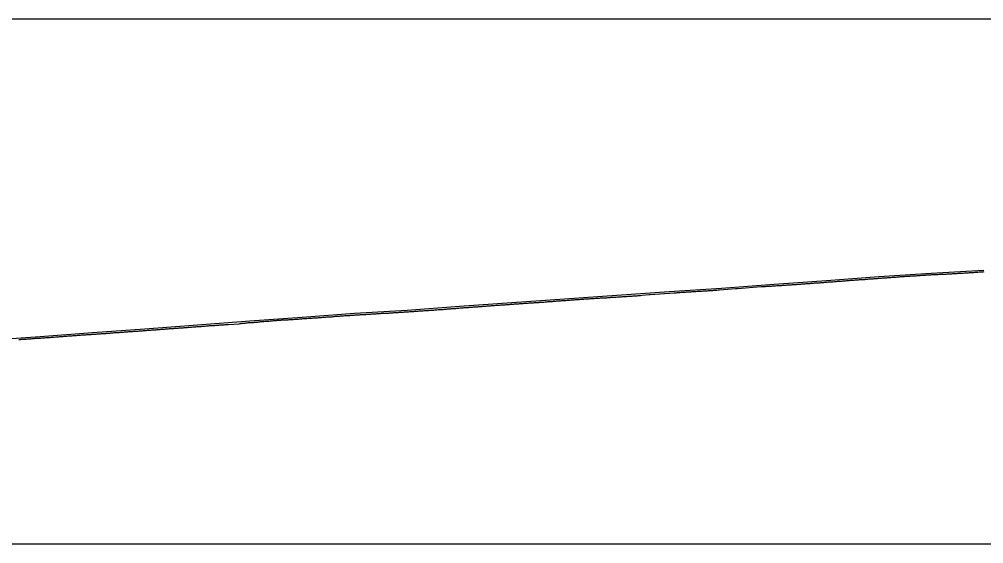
# Model space of a CAD drawing. Extents: x -3627 to 47473, y 2850 to 4350.
# Drawn here: x 25007 to 25927, y 3350 to 3850 of the extents above; entities that cross this region are included whole.
import ezdxf

# ---------------------------------------------------------------- set-up
doc = ezdxf.new("R2010")
doc.units = 0
for name, color, linetype in [('RD_DDB_Profile_EX', 7, 'Continuous'), ('RD_DDB_Profile_PR', 7, 'Continuous'), ('RD_SHT_ShtClip', 7, 'Continuous')]:
    doc.layers.add(name, color=color, linetype=linetype)

msp = doc.modelspace()

# ---------------------------------------------------------------- linework, layer by layer
at = {"layer": 'RD_DDB_Profile_EX'}
for points in [[(25864.859136, 3605.68649), (25865.861238, 3605.742265), (25866.86248, 3605.793005), (25867.864205, 3605.888715), (25868.865454, 3605.98948), (25869.859306, 3606.0894), (25870.860555, 3606.09016), (25871.861808, 3606.14574), (25872.863536, 3606.20114), (25873.856907, 3606.2464), (25874.858633, 3606.342215), (25875.859893, 3606.39773), (25876.862086, 3606.443445), (25877.855917, 3606.53862), (25878.856815, 3606.54391), (25879.858541, 3606.594525), (25880.860268, 3606.69045), (25881.858171, 3606.734035), (25882.859897, 3606.73941), (25883.861623, 3606.79945), (25884.862532, 3606.84529), (25885.864261, 3606.94124), (25886.858538, 3606.986335), (25887.859449, 3607.036915), (25888.861177, 3607.04221), (25889.862905, 3607.097465), (25890.855908, 3607.147315), (25891.858087, 3607.147795), (25892.859813, 3607.239225), (25893.86074, 3607.289805), (25894.854542, 3607.385135), (25895.856268, 3607.44037), (25896.857646, 3607.44081), (25897.859374, 3607.536935), (25898.853168, 3607.58231), (25899.854892, 3607.63752), (25900.855831, 3607.688115), (25901.857998, 3607.743125), (25902.859723, 3607.793785), (25903.852727, 3607.84362), (25904.854452, 3607.889825), (25905.856612, 3607.94036), (25906.862027, 3608.03949), (25907.855808, 3608.09386), (25908.857534, 3608.148955), (25909.858487, 3608.195095), (25910.860648, 3608.245615), (25911.854421, 3608.34111), (25912.855378, 3608.39611), (25913.857105, 3608.451145), (25914.858832, 3608.54742), (25915.852263, 3608.597125), (25916.853988, 3608.65213), (25917.855713, 3608.7071), (25918.856686, 3608.75765), (25919.858414, 3608.853975), (25920.852589, 3608.953755), (25921.853565, 3609.00861), (25922.855291, 3609.05923), (25923.849039, 3609.109145), (25924.8545, 3609.162635), (25925.856647, 3609.208835), (25926.850397, 3609.30875), (25927.851376, 3609.40504)], [(25597.893271, 3586.56882), (25598.887541, 3586.627875), (25599.888458, 3586.809925), (25601.267574, 3587.02748), (25608.515582, 3587.532585), (25609.263121, 3587.59014), (25631.919227, 3589.169045), (25634.26315, 3589.34956), (25635.169699, 3589.395405), (25636.069829, 3589.62183), (25636.982518, 3589.66624), (25637.889848, 3589.666885), (25638.882851, 3589.71671), (25639.885038, 3589.73132), (25640.891203, 3589.730555), (25641.884206, 3589.87568), (25642.886394, 3589.971505), (25643.879397, 3590.03074), (25644.886023, 3590.13455), (25645.886927, 3590.22569), (25646.880753, 3590.23032), (25647.88294, 3590.27613), (25648.888281, 3590.370535), (25649.882108, 3590.425175), (25650.883474, 3590.475615), (25651.885202, 3590.526295), (25652.883928, 3590.615105), (25653.884829, 3590.665735), (25654.886557, 3590.71174), (25655.880021, 3590.770825), (25656.886183, 3590.86528), (25657.887911, 3590.87543), (25658.881377, 3590.92038), (25659.883103, 3590.97108), (25660.88844, 3591.024915), (25661.882733, 3591.079415), (25662.883635, 3591.125275), (25663.877926, 3591.175035), (25664.884088, 3591.274245), (25665.884989, 3591.37484), (25666.879282, 3591.4246), (25667.880183, 3591.434645), (25668.886342, 3591.52441), (25669.880639, 3591.65991), (25670.881538, 3591.665295), (25671.883728, 3591.715845), (25672.881165, 3591.86412), (25673.882892, 3591.97433), (25675.26336, 3592.00321), (25690.646627, 3593.21201), (25692.353835, 3593.34454), (25714.972494, 3595.121885), (25717.353327, 3595.306705), (25718.265646, 3595.260805), (25719.163574, 3595.305885), (25720.068389, 3595.39681), (25720.966402, 3595.39668), (25721.876567, 3595.53149), (25722.878293, 3595.57734), (25723.871768, 3595.62222), (25724.873492, 3595.62769), (25725.879649, 3595.74134), (25726.873124, 3595.79105), (25727.874849, 3595.882065), (25728.875739, 3595.982635), (25729.874481, 3596.03583), (25730.876206, 3596.13165), (25731.877564, 3596.13207), (25732.871405, 3596.18199), (25733.876721, 3596.235985), (25734.87892, 3596.33647), (25735.871923, 3596.3815), (25736.873649, 3596.432145), (25737.872398, 3596.530515), (25738.873279, 3596.58591), (25739.875005, 3596.68173), (25740.86848, 3596.776605), (25741.874635, 3596.78551), (25742.876834, 3596.840815), (25743.869837, 3596.935835), (25744.871562, 3596.986465), (25745.877347, 3597.080675), (25746.871194, 3597.180595), (25747.872919, 3597.236065), (25748.874276, 3597.286475), (25749.872551, 3597.339885), (25750.873906, 3597.44028), (25751.875632, 3597.490895), (25752.868635, 3597.585915), (25753.875262, 3597.680185), (25754.876988, 3597.776), (25755.869991, 3597.830675), (25756.87219, 3597.886), (25757.870099, 3597.97946), (25758.871823, 3598.08011), (25759.873178, 3598.13053), (25760.871083, 3598.183705), (25761.872436, 3598.229235), (25762.874639, 3598.329735), (25763.868121, 3598.42942), (25764.873897, 3598.483335)], [(25764.873897, 3598.483335), (25765.875249, 3598.578855), (25766.869586, 3598.583515), (25767.870936, 3598.633925), (25768.876709, 3598.77805), (25769.871052, 3598.832735), (25770.872401, 3598.88314), (25771.873751, 3598.978655), (25772.871657, 3599.07198), (25773.873866, 3599.122495), (25774.875214, 3599.182765), (25775.868701, 3599.3226), (25776.874846, 3599.37182), (25777.868336, 3599.42645), (25778.869682, 3599.52687), (25779.871029, 3599.53223), (25780.869803, 3599.630615), (25781.871147, 3599.726055), (25782.872493, 3599.781435), (25783.866849, 3599.831205), (25784.872613, 3599.925235), (25785.873957, 3600.020675), (25786.86745, 3600.120345), (25787.869661, 3600.17584), (25788.875422, 3600.22483), (25789.868917, 3600.27952), (25790.870259, 3600.379935), (25791.872472, 3600.435415), (25792.870386, 3600.48879), (25793.871726, 3600.58415), (25794.866101, 3600.67889), (25795.866945, 3600.77946), (25796.872698, 3600.833515), (25797.866197, 3600.928155), (25798.868415, 3601.07361), (25799.874164, 3601.12766), (25800.867666, 3601.18242), (25801.869886, 3601.23796), (25802.871223, 3601.28835), (25803.869136, 3601.386725), (25804.870471, 3601.487115), (25805.864864, 3601.53179), (25806.866196, 3601.642365), (25807.871939, 3601.69657), (25808.866339, 3601.791235), (25809.86767, 3601.836505), (25810.873409, 3601.8907), (25811.866919, 3601.940405), (25812.869144, 3601.95626), (25813.869972, 3602.001615), (25814.867885, 3602.144965), (25815.870113, 3602.29025), (25816.863625, 3602.33995), (25817.864953, 3602.39548), (25818.870684, 3602.48941), (25819.865102, 3602.53919), (25820.866428, 3602.63439), (25821.872155, 3602.688645), (25822.865671, 3602.74356), (25823.867393, 3602.794145), (25824.869507, 3602.894955), (25825.867311, 3602.993775), (25826.869031, 3603.083985), (25827.862431, 3603.134065), (25828.868044, 3603.18871), (25829.869766, 3603.289315), (25830.863165, 3603.33939), (25831.864886, 3603.43483), (25832.870502, 3603.534275), (25833.863901, 3603.584355), (25834.866523, 3603.635055), (25835.867739, 3603.68582), (25836.866047, 3603.784425), (25837.867262, 3603.840345), (25838.860658, 3603.89042), (25839.866784, 3603.98974), (25840.868002, 3604.085335), (25841.861903, 3604.180115), (25842.863121, 3604.2309), (25843.868742, 3604.280335), (25844.86354, 3604.38034), (25845.864757, 3604.431125), (25846.866479, 3604.53685), (25847.86428, 3604.675345), (25848.8655, 3604.72615), (25849.859396, 3604.776075), (25850.865021, 3604.82549), (25851.866746, 3604.876135), (25852.86014, 3604.926215), (25853.861364, 3605.02702), (25854.863089, 3605.08273), (25855.8652, 3605.13863), (25856.858588, 3605.1887), (25857.864723, 3605.282945), (25858.865953, 3605.378675), (25859.867679, 3605.43434), (25860.861066, 3605.48441), (25861.862301, 3605.53518), (25862.864027, 3605.540775), (25863.865269, 3605.59152), (25864.859136, 3605.68649)], [(25397.824745, 3572.466825), (25398.818041, 3572.559235), (25399.81948, 3572.60628), (25400.825646, 3572.709215), (25401.818942, 3572.76304), (25402.820741, 3572.817505), (25403.822184, 3572.868285), (25404.820514, 3573.01311), (25405.822311, 3573.063785), (25406.823753, 3573.16082), (25407.817045, 3573.257075), (25408.823214, 3573.26), (25409.816509, 3573.356235), (25410.817951, 3573.410835), (25411.824118, 3573.46), (25412.817412, 3573.556235), (25413.81952, 3573.657135), (25414.821318, 3573.757845), (25415.818983, 3573.85252), (25416.820426, 3573.90713), (25417.822226, 3574.004095), (25418.819886, 3574.0563), (25419.821332, 3574.10713), (25420.81498, 3574.20326), (25421.816425, 3574.30785), (25422.822592, 3574.36076), (25423.816241, 3574.410655), (25424.817686, 3574.55772), (25425.823853, 3574.610635), (25426.817502, 3574.66053), (25427.819301, 3574.80371), (25428.820748, 3574.812015), (25429.818763, 3574.910405), (25430.820563, 3575.00733), (25431.822362, 3575.05803), (25432.814994, 3575.11172), (25433.821161, 3575.160895), (25434.814809, 3575.30703), (25435.816609, 3575.357725), (25436.822421, 3575.453245), (25437.81607, 3575.503135), (25438.81787, 3575.55385), (25439.81967, 3575.60829), (25440.817331, 3575.710545), (25441.819131, 3575.80747), (25442.820932, 3575.861895), (25443.818948, 3575.90652), (25444.81973, 3575.96103), (25445.813377, 3576.064685), (25446.815178, 3576.11534), (25447.821345, 3576.210785), (25448.814638, 3576.3108), (25449.816439, 3576.361475), (25450.822606, 3576.46066), (25451.816255, 3576.510555), (25452.8177, 3576.6076), (25453.819501, 3576.75083), (25454.817516, 3576.80289), (25455.819315, 3576.85735), (25456.820104, 3576.908095), (25457.813747, 3577.01173), (25458.819914, 3577.110915), (25459.813562, 3577.160815), (25460.815008, 3577.25786), (25461.821174, 3577.30703), (25462.814823, 3577.40316), (25463.816623, 3577.50761), (25464.818071, 3577.512145), (25465.816084, 3577.5568), (25466.817884, 3577.657485), (25467.819684, 3577.7507), (25468.816679, 3577.799065), (25469.818483, 3577.807295), (25470.840329, 3577.85804), (25471.833707, 3578.00026), (25472.89362, 3578.04857), (25473.895718, 3578.10293), (25474.893617, 3578.20108), (25475.895054, 3578.30159), (25476.892949, 3578.30359), (25477.895053, 3578.354145), (25478.901003, 3578.48767), (25479.894384, 3578.54896), (25480.901006, 3578.59798), (25481.894391, 3578.65158), (25482.90033, 3578.704495), (25483.893718, 3578.84238), (25484.900341, 3578.89534), (25485.893343, 3578.941195), (25486.899269, 3579.08612), (25487.893361, 3579.143875), (25488.899283, 3579.192825), (25489.89268, 3579.238475), (25490.899304, 3579.295595), (25491.892705, 3579.34529), (25492.898616, 3579.436065), (25493.89202, 3579.53574), (25494.898644, 3579.6306), (25495.892053, 3579.68027), (25496.897952, 3579.729155), (25497.892091, 3579.774725)], [(25497.892091, 3579.774725), (25498.897988, 3579.877785), (25499.899394, 3579.88249), (25500.897291, 3579.97633), (25501.89902, 3580.031295), (25502.896916, 3580.129375), (25503.898319, 3580.18413), (25504.896962, 3580.28233), (25505.898361, 3580.287105), (25506.896259, 3580.385275), (25507.89841, 3580.440145), (25508.891837, 3580.53118), (25509.897705, 3580.675755), (25510.899101, 3580.7306), (25511.893288, 3580.83035), (25512.894682, 3580.885175), (25513.900547, 3580.93413), (25514.89474, 3581.029515), (25515.896132, 3581.080005), (25516.894037, 3581.13252), (25517.895427, 3581.232995), (25518.897153, 3581.374945), (25519.895055, 3581.423), (25520.896782, 3581.478145), (25521.890554, 3581.528045), (25522.895976, 3581.58155), (25523.897705, 3581.72342), (25524.891478, 3581.77332), (25525.898105, 3581.872295), (25526.899059, 3581.92295), (25527.892834, 3581.97285), (25528.899025, 3582.021985), (25529.892805, 3582.121885), (25530.893756, 3582.13141), (25531.899944, 3582.27167), (25532.893725, 3582.32157), (25533.894675, 3582.37667), (25534.892915, 3582.470525), (25535.894643, 3582.56679), (25536.896807, 3582.621835), (25537.89427, 3582.720055), (25538.895998, 3582.77079), (25539.889783, 3582.825175), (25540.89597, 3582.86983), (25541.896913, 3582.96599), (25542.890699, 3583.06589), (25543.896883, 3583.11952), (25544.898611, 3583.124745), (25545.891614, 3583.22007), (25546.893342, 3583.320805), (25547.89203, 3583.37348), (25548.892969, 3583.428625), (25549.894697, 3583.520335), (25550.892942, 3583.568645), (25551.894669, 3583.66486), (25552.887672, 3583.714675), (25553.893853, 3583.76834), (25554.895581, 3583.91002), (25555.889374, 3583.91897), (25556.894762, 3583.96803), (25557.896492, 3584.01876), (25558.89073, 3584.113965), (25559.896911, 3584.167645), (25560.889914, 3584.217465), (25561.891641, 3584.27274), (25562.897818, 3584.36734), (25563.890821, 3584.41716), (25564.89255, 3584.46789), (25565.890799, 3584.479995), (25566.892526, 3584.535245), (25567.893458, 3584.581265), (25568.891703, 3584.67511), (25569.893881, 3584.72565), (25570.895608, 3584.82634), (25571.893057, 3584.920055), (25572.894786, 3584.92536), (25573.888591, 3584.97067), (25574.894765, 3585.06984), (25575.895689, 3585.12507), (25576.889495, 3585.220375), (25577.895666, 3585.26492), (25578.888669, 3585.31474), (25579.890398, 3585.365465), (25580.89702, 3585.419095), (25581.890832, 3585.519), (25582.891752, 3585.569625), (25583.893481, 3585.620335), (25584.892188, 3585.66855), (25585.893105, 3585.719175), (25586.894835, 3585.8245), (25587.88829, 3585.91955), (25588.894459, 3585.92337), (25589.887461, 3585.9732), (25590.889645, 3586.0691), (25591.891373, 3586.169805), (25592.888815, 3586.218095), (25593.891, 3586.268645), (25594.891919, 3586.36464), (25595.886185, 3586.414385), (25596.892354, 3586.468195), (25597.893271, 3586.56882)], [(25297.831538, 3565.913895), (25298.82521, 3565.967685), (25299.827002, 3566.11834), (25300.828116, 3566.168935), (25301.826153, 3566.263485), (25302.827948, 3566.31804), (25303.829742, 3566.37256), (25304.827095, 3566.421), (25305.828891, 3566.467745), (25306.830688, 3566.60679), (25307.824356, 3566.65668), (25308.83052, 3566.805825), (25309.831948, 3566.852795), (25310.825617, 3566.85656), (25311.82673, 3566.91106), (25312.832891, 3567.04858), (25313.826562, 3567.148465), (25314.828357, 3567.19535), (25315.821658, 3567.245375), (25316.827822, 3567.39445), (25317.829617, 3567.44522), (25318.823286, 3567.448975), (25319.828765, 3567.505795), (25320.830562, 3567.59875), (25321.824231, 3567.694755), (25322.825659, 3567.69952), (25323.831822, 3567.756385), (25324.825492, 3567.902395), (25325.827286, 3567.95312), (25326.828402, 3568.01147), (25327.826436, 3568.10596), (25328.827865, 3568.114535), (25329.829662, 3568.215205), (25330.823327, 3568.26125), (25331.829491, 3568.306545), (25332.823161, 3568.4448), (25333.824273, 3568.495485), (25334.830435, 3568.548455), (25335.823738, 3568.602365), (25336.825534, 3568.606955), (25337.82733, 3568.661505), (25338.820994, 3568.70755), (25339.827161, 3568.756705), (25340.828276, 3568.85348), (25341.821577, 3568.903505), (25342.823736, 3569.000255), (25343.829221, 3569.053155), (25344.823254, 3569.106785), (25345.82437, 3569.19971), (25346.82653, 3569.25415), (25347.823882, 3569.31015), (25348.826045, 3569.36071), (25349.827527, 3569.4112), (25350.821193, 3569.50724), (25351.822674, 3569.6039), (25352.828837, 3569.660765), (25353.82219, 3569.760465), (25354.823985, 3569.768865), (25355.825468, 3569.81933), (25356.823501, 3569.867805), (25357.824981, 3569.956645), (25358.826778, 3569.95735), (25359.820129, 3569.964775), (25360.821925, 3570.0616), (25361.827772, 3570.160575), (25362.821808, 3570.210345), (25363.822922, 3570.257105), (25364.825083, 3570.303835), (25365.822435, 3570.355945), (25366.824599, 3570.45652), (25367.825714, 3570.51488), (25368.819747, 3570.564655), (25369.825225, 3570.609895), (25370.82739, 3570.660455), (25371.820376, 3570.668045), (25372.822538, 3570.768575), (25373.823656, 3570.91147), (25374.822055, 3570.959715), (25375.823167, 3571.01034), (25376.82533, 3571.014765), (25377.818683, 3571.110605), (25378.824844, 3571.15977), (25379.826324, 3571.306385), (25380.819995, 3571.356275), (25381.821474, 3571.402915), (25382.823271, 3571.4575), (25383.820938, 3571.55206), (25384.822368, 3571.606795), (25385.824167, 3571.66521), (25386.818145, 3571.715295), (25387.823944, 3571.806875), (25388.825741, 3571.91143), (25389.819041, 3572.011455), (25390.820475, 3572.062265), (25391.822272, 3572.11295), (25392.819938, 3572.16146), (25393.821373, 3572.216095), (25394.823173, 3572.21676), (25395.81714, 3572.316845), (25396.822947, 3572.37381), (25397.824745, 3572.466825)], [(25188.853199, 3557.891805), (25189.846184, 3557.941625), (25190.851972, 3557.990525), (25191.845697, 3558.09042), (25192.847153, 3558.14093), (25193.849346, 3558.19152), (25194.846663, 3558.285505), (25195.848859, 3558.294515), (25196.849919, 3558.39516), (25197.844039, 3558.44072), (25198.849825, 3558.539615), (25199.843555, 3558.58951), (25200.845007, 3558.69002), (25201.846462, 3558.74473), (25202.844521, 3558.793055), (25203.846318, 3558.847995), (25204.847374, 3558.986005), (25205.8411, 3559.03169), (25207.010494, 3558.999125), (25217.083582, 3559.77678), (25218.009664, 3559.87389), (25218.919254, 3560.011135), (25219.84107, 3560.14762), (25220.843267, 3560.202395), (25221.836253, 3560.26067), (25222.838048, 3560.36131), (25223.836115, 3560.60132), (25224.837164, 3560.74347), (25225.838961, 3560.839975), (25226.833089, 3560.84394), (25227.839221, 3560.90157), (25228.840271, 3561.002175), (25229.834002, 3561.05208), (25230.835796, 3561.056965), (25231.833118, 3561.151105), (25232.834913, 3561.172955), (25233.837108, 3561.22342), (25234.914696, 3561.27621), (25235.831889, 3561.414535), (25236.917507, 3561.61612), (25237.835476, 3561.70836), (25238.828463, 3561.762365), (25239.830651, 3561.86288), (25240.832443, 3561.96352), (25241.833509, 3562.055855), (25242.835305, 3562.110635), (25243.829014, 3562.16054), (25244.830806, 3562.21528), (25245.831882, 3562.311795), (25246.834061, 3562.408275), (25247.827761, 3562.46223), (25248.828841, 3562.562825), (25249.830634, 3562.7175), (25250.832428, 3562.81015), (25251.833521, 3562.856785), (25252.827586, 3562.91053), (25253.829377, 3563.007245), (25254.831169, 3563.054), (25255.832269, 3563.10465), (25256.825948, 3563.204545), (25257.82774, 3563.30135), (25258.828846, 3563.35202), (25259.831008, 3563.36038), (25260.832801, 3563.40722), (25261.825788, 3563.41477), (25262.827581, 3563.519295), (25263.833748, 3563.568495), (25264.835543, 3563.61531), (25265.828894, 3563.715015), (25266.830688, 3563.7657), (25267.82873, 3563.86409), (25268.829841, 3563.914705), (25269.831636, 3563.969235), (25270.8253, 3564.019135), (25271.831468, 3564.114465), (25272.832583, 3564.16508), (25273.826248, 3564.21112), (25274.828042, 3564.265655), (25275.834208, 3564.3687), (25276.827195, 3564.468535), (25277.82899, 3564.565345), (25278.83552, 3564.62215), (25279.829189, 3564.67593), (25280.830301, 3564.73035), (25281.832097, 3564.830955), (25282.830134, 3564.92565), (25283.831928, 3564.980135), (25284.824915, 3564.97999), (25285.826709, 3565.07674), (25286.832873, 3565.172115), (25287.826543, 3565.225895), (25288.827655, 3565.268735), (25289.829451, 3565.31555), (25290.827488, 3565.37173), (25291.829649, 3565.42225), (25292.830762, 3565.518975), (25293.8288, 3565.57132), (25294.830594, 3565.66808), (25295.832388, 3565.814875), (25296.825375, 3565.910845), (25297.831538, 3565.913895)], [(25088.868825, 3550.48872), (25089.86181, 3550.54205), (25090.868003, 3550.59132), (25091.861607, 3550.734205), (25092.867799, 3550.78696), (25093.860784, 3550.879735), (25094.862584, 3550.933905), (25095.868773, 3551.03313), (25096.862383, 3551.172395), (25097.868571, 3551.22512), (25098.861557, 3551.278525), (25099.86774, 3551.32413), (25100.86136, 3551.334825), (25101.863158, 3551.38902), (25102.860528, 3551.487555), (25103.862328, 3551.63093), (25104.868508, 3551.68016), (25105.862134, 3551.776425), (25106.863295, 3551.830635), (25107.861298, 3551.925475), (25108.863099, 3551.97977), (25109.861108, 3552.03196), (25110.86226, 3552.078845), (25111.855892, 3552.225075), (25112.862068, 3552.277985), (25113.855705, 3552.327885), (25114.861223, 3552.42334), (25115.863026, 3552.473985), (25116.856664, 3552.523885), (25117.862836, 3552.5731), (25118.85648, 3552.63047), (25119.861988, 3552.629675), (25120.855636, 3552.77582), (25121.857436, 3552.83019), (25122.855456, 3552.924965), (25123.856945, 3553.02542), (25124.863111, 3553.08226), (25125.856766, 3553.13597), (25126.858563, 3553.275195), (25127.855916, 3553.327485), (25128.857403, 3553.37792), (25129.85579, 3553.51479), (25130.85691, 3553.56539), (25131.850938, 3553.61902), (25132.856416, 3553.672055), (25133.850453, 3553.764075), (25134.855923, 3553.76712), (25135.858092, 3553.90986), (25136.851446, 3554.009565), (25137.857601, 3554.00874), (25138.850958, 3554.10844), (25139.852756, 3554.21304), (25140.858588, 3554.21599), (25141.852268, 3554.31195), (25142.853745, 3554.408495), (25143.860269, 3554.461495), (25144.853255, 3554.55737), (25145.855427, 3554.657925), (25146.852765, 3554.718225), (25147.85494, 3554.81078), (25148.856413, 3554.861255), (25149.850098, 3554.96512), (25150.855924, 3555.06815), (25151.857723, 3555.122755), (25152.851085, 3555.168505), (25153.856526, 3555.209665), (25154.850598, 3555.263455), (25155.852068, 3555.363915), (25156.858213, 3555.45911), (25157.851579, 3555.56285), (25158.853378, 3555.617515), (25159.85919, 3555.71253), (25160.852889, 3555.71648), (25161.854358, 3555.816925), (25162.848436, 3555.908635), (25163.853866, 3555.961825), (25164.856048, 3556.01235), (25165.849034, 3556.108135), (25166.85556, 3556.157205), (25167.848932, 3556.165085), (25168.850011, 3556.31158), (25169.856534, 3556.406575), (25170.849907, 3556.50217), (25171.851706, 3556.60286), (25172.857506, 3556.697715), (25173.851217, 3556.79761), (25174.85268, 3556.80632), (25175.851121, 3556.900455), (25176.852189, 3556.95108), (25177.854378, 3557.001635), (25178.847364, 3557.051465), (25179.853158, 3557.100425), (25180.85535, 3557.150985), (25181.848335, 3557.296665), (25182.854859, 3557.399845), (25183.848239, 3557.495355), (25184.850037, 3557.50023), (25185.851496, 3557.59657), (25186.849549, 3557.6949), (25187.851006, 3557.83704), (25188.853199, 3557.891805)], [(25006.874518, 3544.62636), (25007.868145, 3544.676255), (25008.874025, 3544.7753), (25009.875826, 3544.875945), (25010.869156, 3544.925675), (25011.875333, 3544.97489), (25012.87748, 3545.11809), (25013.870465, 3545.12159), (25014.872265, 3545.179555), (25015.878141, 3545.27127), (25016.871774, 3545.371165), (25017.872928, 3545.42177), (25018.875075, 3545.47232), (25019.873083, 3545.570745), (25020.874582, 3545.66755), (25021.868216, 3545.721125), (25022.873739, 3545.823965), (25023.87589, 3545.870805), (25024.868875, 3545.924335), (25025.871023, 3546.02119), (25026.877198, 3546.066675), (25027.870182, 3546.123925), (25028.872332, 3546.224455), (25029.873483, 3546.325045), (25030.871842, 3546.37712), (25031.872988, 3546.42769), (25032.866627, 3546.47759), (25033.873151, 3546.569245), (25034.874295, 3546.66985), (25035.868288, 3546.67708), (25036.869432, 3546.731355), (25037.875602, 3546.826885), (25038.869598, 3546.880415), (25039.87074, 3546.930965), (25040.872541, 3547.027875), (25041.865876, 3547.088735), (25042.872048, 3547.18431), (25043.873544, 3547.277305), (25044.875346, 3547.377935), (25045.868984, 3547.43154), (25046.870481, 3547.481985), (25047.872282, 3547.536265), (25048.865614, 3547.68234), (25049.867413, 3547.73661), (25050.872941, 3547.7432), (25051.87509, 3547.843655), (25052.868722, 3547.98623), (25053.869877, 3548.079465), (25054.872022, 3548.12635), (25055.865007, 3548.17983), (25056.86715, 3548.276725), (25057.868949, 3548.330985), (25058.874491, 3548.38379), (25059.86846, 3548.483585), (25060.86962, 3548.534145), (25061.871422, 3548.627555), (25062.865383, 3548.770125), (25063.866547, 3548.785115), (25064.868685, 3548.8392), (25065.874236, 3548.93122), (25066.867856, 3549.02752), (25067.869362, 3549.085175), (25068.871164, 3549.132225), (25069.864779, 3549.17855), (25070.866286, 3549.23615), (25071.868086, 3549.37969), (25072.869265, 3549.430285), (25073.867595, 3549.475045), (25074.869395, 3549.52927), (25075.870905, 3549.583295), (25076.864514, 3549.633195), (25077.865691, 3549.733775), (25078.867824, 3549.83781), (25079.869623, 3549.888425), (25080.862608, 3549.938275), (25081.869132, 3550.033895), (25082.870315, 3550.084475), (25083.864249, 3550.18427), (25084.866046, 3550.234905), (25085.867232, 3550.33549), (25086.869034, 3550.382675), (25087.867026, 3550.4381), (25088.868825, 3550.48872)]]:
    msp.add_lwpolyline(points, dxfattribs=at)
at = {"layer": 'RD_DDB_Profile_PR'}
msp.add_lwpolyline([(24977.33, 3544.153), (25027.33, 3547.693), (25077.33, 3551.28), (25127.33, 3554.9), (25177.33, 3558.575), (25227.33, 3562.4725), (25277.33, 3566.117), (25327.33, 3569.659), (25377.33, 3572.6635), (25427.33, 3576.334), (25477.33, 3579.9255), (25527.33, 3583.5445), (25577.33, 3586.84), (25627.33, 3590.449), (25677.33, 3593.7655), (25727.33, 3597.4325), (25777.33, 3600.997), (25827.33, 3604.707), (25877.33, 3608.0885), (25927.33, 3610.955)], dxfattribs=at)
at = {"layer": 'RD_SHT_ShtClip'}
msp.add_lwpolyline([(24953.33, 3850), (24953.33, 3350), (26453.33, 3350), (26453.33, 3350), (26453.33, 3850), (26453.33, 3850)], close=True, dxfattribs=at)

doc.saveas('drawing.dxf')
